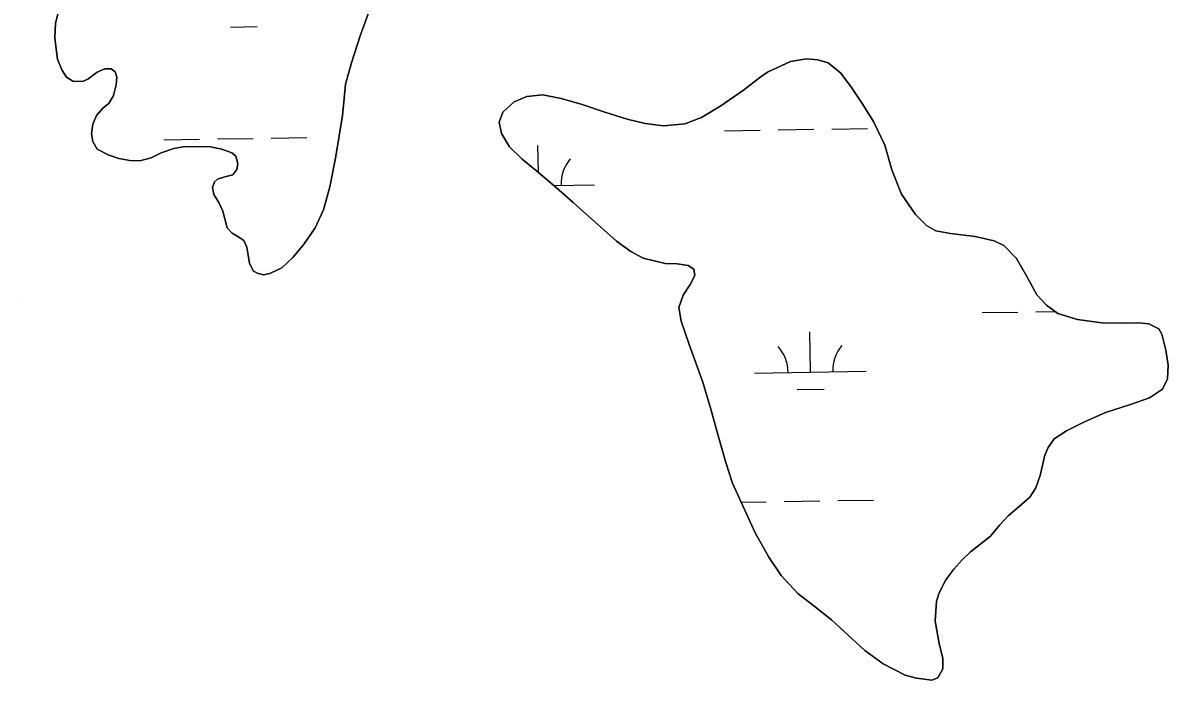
# Model space of a CAD drawing. Extents: x 3855477 to 3893699, y 299188 to 325115.
# Drawn here: x 3871396 to 3872420, y 314284 to 314872 of the extents above; entities that cross this region are included whole.
import ezdxf

# ---------------------------------------------------------------- set-up
doc = ezdxf.new("R2010")
doc.units = 0
for name, color, linetype in [('V-TOPO-GNAM-IDEN', 7, 'Continuous'), ('V-TOPO-SHOR', 7, 'Continuous'), ('V-WETL-SWMP', 7, 'Continuous')]:
    doc.layers.add(name, color=color, linetype=linetype)

msp = doc.modelspace()

# ---------------------------------------------------------------- linework, layer by layer
at = {"layer": 'V-TOPO-GNAM-IDEN'}
msp.add_line((3871395.5, 314627.2), (3871395.5, 314627.2), dxfattribs=at)
at = {"layer": 'V-TOPO-SHOR'}
for points in [[(3871440.2, 314820.2), (3871448.8, 314819.8), (3871453.6, 314821.9), (3871462, 314828.2), (3871468.8, 314831), (3871474.6, 314831.1), (3871478.1, 314828.4), (3871479.5, 314823.7), (3871478.9, 314816.9), (3871476.5, 314807.3), (3871472.3, 314800), (3871467.3, 314796.1), (3871461.3, 314789.3), (3871458, 314781.5), (3871456.9, 314773), (3871458.2, 314766.1), (3871461.9, 314759.2), (3871471.9, 314754), (3871481.3, 314750.9), (3871491.3, 314749), (3871500.2, 314748.8), (3871510.2, 314751.4), (3871519.3, 314755.8), (3871530.6, 314759.8), (3871540.5, 314761.5), (3871563.3, 314761.2), (3871573.5, 314759.3), (3871582.4, 314755.9), (3871586.1, 314752.8), (3871588, 314746.2), (3871587, 314741.1), (3871583.5, 314736.3), (3871576.3, 314734.4), (3871569.7, 314732.4), (3871567.1, 314729.9), (3871565.3, 314725), (3871566.5, 314718.5), (3871570.9, 314711.3), (3871574.3, 314703.8), (3871576.4, 314695.7), (3871578.4, 314688.8), (3871582.9, 314684.1), (3871588.9, 314680.4), (3871593.3, 314677.5), (3871595.8, 314671.6), (3871597.1, 314664.2), (3871598.4, 314656.7), (3871602, 314650), (3871606.1, 314647.8), (3871610.9, 314646.8), (3871616.6, 314647.9), (3871627.3, 314652.9), (3871637.3, 314662.4), (3871647.2, 314674.4), (3871657, 314688.7), (3871664.6, 314705), (3871670.1, 314725.4), (3871675.3, 314751.1), (3871681.4, 314789.3), (3871682.9, 314804.6), (3871684.3, 314817.5), (3871689.6, 314836.4), (3871697.5, 314860.6), (3871706.3, 314885)], [(3871426.7, 314879.9), (3871424.7, 314871.9), (3871424.2, 314858.6), (3871426.6, 314839.7), (3871430.3, 314830.2), (3871434.4, 314823.7), (3871440.2, 314820.2)], [(3872261.1, 314412.5), (3872270, 314422.8), (3872277.4, 314430.8), (3872287.2, 314439.2), (3872296.7, 314447.5), (3872302.2, 314455.9), (3872306, 314467), (3872310.1, 314485.1), (3872313, 314492.1), (3872318.5, 314500), (3872329.6, 314507.1), (3872345, 314514.7), (3872364.4, 314523.5), (3872386.9, 314530.6), (3872403.7, 314536.7), (3872415.5, 314544.4), (3872420, 314553.5), (3872420.5, 314565.7), (3872418.4, 314579.2), (3872414.8, 314593.5), (3872412.3, 314598.2), (3872403.2, 314602.8), (3872394.3, 314603.8), (3872378, 314603.3), (3872361.1, 314603.7), (3872339.4, 314606.6), (3872321.9, 314612.1), (3872311.5, 314619.4), (3872302.9, 314628.9), (3872293.8, 314645.8), (3872284.9, 314661.4), (3872273.4, 314673), (3872264.8, 314677.1), (3872247.7, 314681), (3872225.7, 314683.6), (3872212.7, 314686.2), (3872204.1, 314690.9), (3872194.3, 314700.6), (3872181.8, 314718.9), (3872173.1, 314740.7), (3872166.8, 314762.7), (3872156.8, 314784), (3872146.7, 314800.1), (3872137.1, 314814.5), (3872127.7, 314827.1), (3872116.1, 314836.4), (3872107.1, 314839.3), (3872096.8, 314840.1), (3872082.6, 314837.6), (3872061.8, 314828.2), (3872055, 314823.3), (3872040.5, 314812.1), (3872020.1, 314798), (3872003, 314787.4), (3871987.9, 314781.9), (3871968.9, 314780), (3871952.5, 314782.1), (3871936.3, 314785.9), (3871916.2, 314792.4), (3871895.1, 314799.5), (3871877.4, 314804.5), (3871860.9, 314807.9), (3871846.5, 314806.4), (3871835.1, 314801.5), (3871825.1, 314792.3), (3871821.9, 314783.3), (3871823.9, 314773.1), (3871831, 314761.4), (3871842.3, 314750.3), (3871855.3, 314739.7), (3871873, 314724.6), (3871888.1, 314711.3), (3871915.6, 314686.6), (3871926.7, 314676.9), (3871939.7, 314667.7), (3871950.7, 314661.5), (3871970.4, 314656.7), (3871981, 314656.4), (3871991, 314655.1), (3871995.9, 314651.8), (3871997, 314646), (3871992.6, 314638), (3871986.5, 314628.5), (3871982.5, 314617.3), (3871984.8, 314605.1), (3871991.8, 314584.2), (3872004, 314550.6), (3872011.1, 314526.4), (3872018, 314501.8), (3872024.6, 314478.7), (3872030.6, 314460.2), (3872051, 314415.7), (3872063.1, 314393.8), (3872074.1, 314377.6), (3872089.1, 314361.3), (3872103.4, 314350.4), (3872119.1, 314337.8), (3872149.1, 314310.3), (3872165.6, 314298.3), (3872185.2, 314288.4), (3872195.2, 314285.5)], [(3872195.2, 314285.5), (3872208.9, 314283.9), (3872214.4, 314286), (3872218.9, 314294), (3872218.9, 314303.3), (3872215.5, 314316.5), (3872212, 314336.6), (3872213.3, 314354.4), (3872215.6, 314361.9), (3872221.6, 314373.6), (3872228.7, 314383.1), (3872236.2, 314391.6), (3872243.5, 314398.8), (3872261.1, 314412.5)]]:
    msp.add_lwpolyline(points, dxfattribs=at)
at = {"layer": 'V-WETL-SWMP'}
for p, q in [((3871581.3, 314868.5), (3871605.3, 314868.9)), ((3871617.6, 314769.1), (3871649.6, 314769.6)), ((3872023.4, 314775.7), (3872055.4, 314776.2)), ((3872071.4, 314776.5), (3872103.4, 314777)), ((3872119.4, 314777.2), (3872151.4, 314777.8)), ((3871521.6, 314767.5), (3871553.6, 314768)), ((3871569.6, 314768.3), (3871601.6, 314768.8)), ((3871856.9, 314738.3), (3871856.5, 314762.5)), ((3871870.4, 314726.7), (3871907.1, 314727.3)), ((3872254.1, 314612.9), (3872286.1, 314613.4)), ((3872302.1, 314613.7), (3872319.2, 314614)), ((3872100.3, 314559.7), (3872099.8, 314595.6)), ((3872050.4, 314558.8), (3872150.3, 314560.5)), ((3872088.6, 314544), (3872112.6, 314544.4)), ((3872038.4, 314443.2), (3872060.8, 314443.6)), ((3872076.8, 314443.8), (3872108.8, 314444.3)), ((3872124.8, 314444.6), (3872156.8, 314445.1))]:
    msp.add_line(p, q, dxfattribs=at)
for points in [[(3871706.3, 314885), (3871697.5, 314860.6), (3871689.6, 314836.4), (3871684.3, 314817.5), (3871682.9, 314804.6), (3871681.4, 314789.3), (3871675.3, 314751.1), (3871670.1, 314725.4), (3871664.6, 314705), (3871657, 314688.7), (3871647.2, 314674.4), (3871637.3, 314662.4), (3871627.3, 314652.9), (3871616.6, 314647.9), (3871610.9, 314646.8), (3871606.1, 314647.8), (3871602, 314650), (3871598.4, 314656.7), (3871597.1, 314664.2), (3871595.8, 314671.6), (3871593.3, 314677.5), (3871588.9, 314680.4), (3871582.9, 314684.1), (3871578.4, 314688.8), (3871576.4, 314695.7), (3871574.3, 314703.8), (3871570.9, 314711.3), (3871566.5, 314718.5), (3871565.3, 314725), (3871567.1, 314729.9), (3871569.7, 314732.4), (3871576.3, 314734.4), (3871583.5, 314736.3), (3871587, 314741.1), (3871588, 314746.2), (3871586.1, 314752.8), (3871582.4, 314755.9), (3871573.5, 314759.3), (3871563.3, 314761.2), (3871540.5, 314761.5), (3871530.6, 314759.8), (3871519.3, 314755.8), (3871510.2, 314751.4), (3871500.2, 314748.8), (3871491.3, 314749), (3871481.3, 314750.9), (3871471.9, 314754), (3871461.9, 314759.2), (3871458.2, 314766.1), (3871456.9, 314773), (3871458, 314781.5), (3871461.3, 314789.3), (3871467.3, 314796.1), (3871472.3, 314800), (3871476.5, 314807.3), (3871478.9, 314816.9), (3871479.5, 314823.7), (3871478.1, 314828.4), (3871474.6, 314831.1), (3871468.8, 314831), (3871462, 314828.2), (3871453.6, 314821.9), (3871448.8, 314819.8), (3871440.2, 314820.2)], [(3871440.2, 314820.2), (3871434.4, 314823.7), (3871430.3, 314830.2), (3871426.6, 314839.7), (3871424.2, 314858.6), (3871424.7, 314871.9), (3871426.7, 314879.9)], [(3872195.2, 314285.5), (3872185.2, 314288.4), (3872165.6, 314298.3), (3872149.1, 314310.3), (3872119.1, 314337.8), (3872103.4, 314350.4), (3872089.1, 314361.3), (3872074.1, 314377.6), (3872063.1, 314393.8), (3872051, 314415.7), (3872030.6, 314460.2), (3872024.6, 314478.7), (3872018, 314501.8), (3872011.1, 314526.4), (3872004, 314550.6), (3871991.8, 314584.2), (3871984.8, 314605.1), (3871982.5, 314617.3), (3871986.5, 314628.5), (3871992.6, 314638), (3871997, 314646), (3871995.9, 314651.8), (3871991, 314655.1), (3871981, 314656.4), (3871970.4, 314656.7), (3871950.7, 314661.5), (3871939.7, 314667.7), (3871926.7, 314676.9), (3871915.6, 314686.6), (3871888.1, 314711.3), (3871873, 314724.6), (3871855.3, 314739.7), (3871842.3, 314750.3), (3871831, 314761.4), (3871823.9, 314773.1), (3871821.9, 314783.3), (3871825.1, 314792.3), (3871835.1, 314801.5), (3871846.5, 314806.4), (3871860.9, 314807.9), (3871877.4, 314804.5), (3871895.1, 314799.5), (3871916.2, 314792.4), (3871936.3, 314785.9), (3871952.5, 314782.1), (3871968.9, 314780), (3871987.9, 314781.9), (3872003, 314787.4), (3872020.1, 314798), (3872040.5, 314812.1), (3872055, 314823.3), (3872061.8, 314828.2), (3872082.6, 314837.6), (3872096.8, 314840.1), (3872107.1, 314839.3), (3872116.1, 314836.4), (3872127.7, 314827.1), (3872137.1, 314814.5), (3872146.7, 314800.1), (3872156.8, 314784), (3872166.8, 314762.7), (3872173.1, 314740.7), (3872181.8, 314718.9), (3872194.3, 314700.6), (3872204.1, 314690.9), (3872212.7, 314686.2), (3872225.7, 314683.6), (3872247.7, 314681), (3872264.8, 314677.1), (3872273.4, 314673), (3872284.9, 314661.4), (3872293.8, 314645.8), (3872302.9, 314628.9), (3872311.5, 314619.4), (3872321.9, 314612.1), (3872339.4, 314606.6), (3872361.1, 314603.7), (3872378, 314603.3), (3872394.3, 314603.8), (3872403.2, 314602.8), (3872412.3, 314598.2), (3872414.8, 314593.5), (3872418.4, 314579.2), (3872420.5, 314565.7), (3872420, 314553.5), (3872415.5, 314544.4), (3872403.7, 314536.7), (3872386.9, 314530.6), (3872364.4, 314523.5), (3872345, 314514.7), (3872329.6, 314507.1), (3872318.5, 314500), (3872313, 314492.1), (3872310.1, 314485.1), (3872306, 314467), (3872302.2, 314455.9), (3872296.7, 314447.5), (3872287.2, 314439.2), (3872277.4, 314430.8), (3872270, 314422.8), (3872261.1, 314412.5)], [(3872261.1, 314412.5), (3872243.5, 314398.8), (3872236.2, 314391.6), (3872228.7, 314383.1), (3872221.6, 314373.6), (3872215.6, 314361.9), (3872213.3, 314354.4), (3872212, 314336.6), (3872215.5, 314316.5), (3872218.9, 314303.3), (3872218.9, 314294), (3872214.4, 314286), (3872208.9, 314283.9), (3872195.2, 314285.5)]]:
    msp.add_lwpolyline(points, dxfattribs=at)
for centre, start, end in [((3871912.4, 314727.9), 140.1615, 181.7052), ((3872045.1, 314559.2), 0.1615, 41.7052), ((3872155.6, 314561), 140.1615, 181.7052)]:
    msp.add_arc(centre, 35.2, start, end, dxfattribs=at)

doc.saveas('drawing.dxf')
